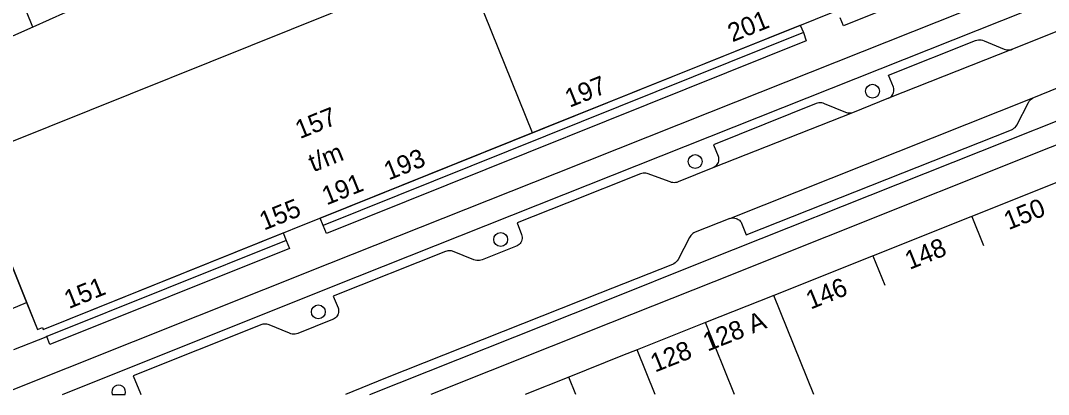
# Model space of a CAD drawing. Extents: x 122462 to 123306, y 485548 to 486417.
# Drawn here: x 122667.6 to 122750.6, y 485548.3 to 485578.6 of the extents above; entities that cross this region are included whole.
import ezdxf

# ---------------------------------------------------------------- set-up
doc = ezdxf.new("R2010")
doc.units = 0
for name, color, linetype in [('Level 1', 7, 'Continuous'), ('Level 10', 7, 'Continuous'), ('Level 11', 7, 'Continuous'), ('Level 17', 7, 'Continuous'), ('Level 19', 7, 'Continuous'), ('Level 23', 7, 'Continuous'), ('Level 4', 7, 'Continuous'), ('Level 5', 7, 'Continuous'), ('Level 53', 7, 'Continuous'), ('Level 58', 7, 'Continuous')]:
    doc.layers.add(name, color=color, linetype=linetype)

msp = doc.modelspace()

# ---------------------------------------------------------------- linework, layer by layer
at = {"layer": 'Level 1'}
for p, q in [((122752.315, 485565.883), (122728.386, 485556.336)), ((122728.386, 485556.336), (122722.871, 485554.136)), ((122722.871, 485554.136), (122717.353, 485551.934)), ((122711.836, 485549.734), (122708.297, 485548.322))]:
    msp.add_line(p, q, dxfattribs=at)
for points in [[(122668.059, 485555.746), (122668.934, 485553.565), (122669.34, 485553.735), (122669.402, 485553.584), (122709.518, 485569.732), (122746.524, 485584.628), (122746.453, 485584.804), (122751.715, 485586.922), (122751.998, 485587.535), (122749.768, 485593.083), (122749.93, 485593.148), (122746.809, 485600.912)], [(122741.239, 485598.67), (122742.465, 485595.624), (122740.61, 485594.877), (122740.05, 485596.268), (122723.446, 485589.584), (122722.966, 485590.776), (122710.906, 485585.922), (122709.786, 485588.705), (122694.943, 485582.73), (122695.859, 485580.456), (122663.389, 485567.386), (122668.059, 485555.746)], [(122717.353, 485551.934), (122716.163, 485551.46), (122711.836, 485549.734)]]:
    msp.add_lwpolyline(points, dxfattribs=at)
at = {"layer": 'Level 10'}
for p, q in [((122730.765, 485577.574), (122692.001, 485561.977)), ((122689.007, 485560.771), (122669.687, 485552.996))]:
    msp.add_line(p, q, dxfattribs=at)
for points in [[(122692.001, 485561.977), (122691.757, 485562.583), (122730.519, 485578.185), (122730.765, 485577.574)], [(122615.901, 485548.322), (122645.937, 485560.38), (122645.227, 485562.15), (122656.029, 485566.486), (122656.739, 485564.717), (122663.389, 485567.386), (122668.934, 485553.565), (122669.34, 485553.735), (122669.402, 485553.584), (122688.763, 485561.377), (122689.007, 485560.771)], [(122669.687, 485552.996), (122669.601, 485552.961), (122667.005, 485551.925)]]:
    msp.add_lwpolyline(points, dxfattribs=at)
at = {"layer": 'Level 11'}
for points in [[(122735.205, 485631.554), (122735.828, 485631.825), (122754.183, 485586.26), (122734.001, 485578.115), (122733.752, 485578.78)], [(122730.765, 485577.574), (122730.991, 485576.915), (122692.256, 485561.327), (122692.001, 485561.977)], [(122689.007, 485560.771), (122689.277, 485560.116), (122669.939, 485552.349), (122669.687, 485552.996)]]:
    msp.add_lwpolyline(points, dxfattribs=at)
at = {"layer": 'Level 17'}
for p, q in [((122747.643, 485576.231), (122737.653, 485572.282)), ((122724.83, 485562.554), (122749.368, 485572.327)), ((122737.653, 485572.282), (122734.733, 485571.102)), ((122734.733, 485571.102), (122723.466, 485566.645))]:
    msp.add_line(p, q, dxfattribs=at)
for points in [[(122670.946, 485548.322), (122692.668, 485557.016), (122711.424, 485564.491), (122754.653, 485581.721), (122773.715, 485590.032), (122813.302, 485605.918), (122824.153, 485610.272), (122875, 485630.623), (122903.898, 485642.235), (122948.388, 485660.097), (122952.679, 485661.82), (122986.651, 485675.409), (122987.53, 485675.801), (122987.613, 485675.825), (122987.699, 485675.835), (122987.785, 485675.83), (122987.869, 485675.811), (122987.949, 485675.777), (122988.022, 485675.731), (122988.086, 485675.673), (122988.139, 485675.605), (122988.18, 485675.529), (122988.742, 485674.122), (122988.768, 485674.042)], [(122695.776, 485548.322), (122714.577, 485555.822), (122722.9, 485559.142), (122758.374, 485573.267), (122772.973, 485579.448), (122816.958, 485597.067)], [(122758.639, 485585.43), (122753.861, 485583.347), (122723.192, 485571.115), (122710.807, 485566.186), (122692.505, 485558.901), (122666.01, 485548.322)], [(122760.563, 485581.571), (122754.996, 485579.173), (122747.643, 485576.231)], [(122737.653, 485572.282), (122737.746, 485572.331), (122737.831, 485572.394), (122737.906, 485572.469), (122737.969, 485572.554), (122738.018, 485572.647), (122738.053, 485572.747), (122738.073, 485572.85), (122738.077, 485572.956), (122738.066, 485573.061), (122738.039, 485573.163), (122737.641, 485574.144), (122744.672, 485576.931), (122744.783, 485576.967), (122744.897, 485576.988), (122745.013, 485576.994), (122745.129, 485576.986), (122745.242, 485576.963), (122745.352, 485576.925), (122746.979, 485576.243), (122747.086, 485576.207), (122747.197, 485576.183), (122747.31, 485576.174), (122747.423, 485576.179), (122747.534, 485576.198), (122747.643, 485576.231)], [(122749.368, 485572.327), (122753.194, 485573.894), (122755.507, 485574.816), (122758.807, 485576.193)], [(122762.463, 485573.064), (122759.787, 485571.935), (122723.542, 485557.429), (122715.201, 485554.106), (122700.68, 485548.322)], [(122724.83, 485562.554), (122724.928, 485562.582), (122725.03, 485562.596), (122725.132, 485562.598), (122725.233, 485562.586), (122725.333, 485562.56), (122725.427, 485562.522), (122725.516, 485562.472), (122725.598, 485562.41), (122725.671, 485562.339), (122725.734, 485562.258), (122725.786, 485562.17), (122726.137, 485561.238), (122747.563, 485569.724), (122747.671, 485569.775), (122747.77, 485569.839), (122747.86, 485569.917), (122747.94, 485570.006), (122748.006, 485570.104), (122748.947, 485571.923), (122749.008, 485572.025), (122749.082, 485572.118), (122749.168, 485572.2), (122749.264, 485572.27), (122749.368, 485572.327)], [(122734.733, 485571.102), (122734.644, 485571.077), (122734.553, 485571.063), (122734.461, 485571.061), (122734.369, 485571.07), (122734.279, 485571.091), (122734.193, 485571.123), (122732.481, 485571.831), (122732.371, 485571.868), (122732.257, 485571.891), (122732.142, 485571.899), (122732.026, 485571.892), (122731.912, 485571.87), (122731.802, 485571.834), (122723.518, 485568.512), (122723.888, 485567.598), (122723.915, 485567.497), (122723.929, 485567.394), (122723.928, 485567.29), (122723.913, 485567.187), (122723.885, 485567.087), (122723.842, 485566.991), (122723.788, 485566.903), (122723.721, 485566.822), (122723.645, 485566.752), (122723.559, 485566.692), (122723.466, 485566.645)], [(122723.466, 485566.645), (122720.662, 485565.508), (122720.556, 485565.472), (122720.446, 485565.45), (122720.334, 485565.442), (122720.222, 485565.448), (122720.111, 485565.468), (122720.004, 485565.501), (122718.168, 485566.2), (122718.059, 485566.214), (122717.949, 485566.217), (122717.839, 485566.21), (122717.73, 485566.191), (122717.624, 485566.163), (122711.679, 485563.789), (122707.666, 485562.187), (122708.013, 485561.243), (122708.044, 485561.14), (122708.059, 485561.034), (122708.058, 485560.926), (122708.041, 485560.82), (122708.009, 485560.718), (122707.961, 485560.621), (122707.901, 485560.533), (122707.827, 485560.454), (122707.743, 485560.388), (122707.65, 485560.334), (122704.843, 485559.209), (122704.735, 485559.174), (122704.623, 485559.152), (122704.509, 485559.145), (122704.395, 485559.152), (122704.283, 485559.174), (122704.175, 485559.209), (122702.448, 485559.898), (122702.355, 485559.925), (122702.259, 485559.941), (122702.162, 485559.944), (122702.065, 485559.936), (122701.97, 485559.916), (122701.878, 485559.884), (122692.81, 485556.28), (122693.197, 485555.335), (122693.227, 485555.241), (122693.244, 485555.144), (122693.248, 485555.045), (122693.238, 485554.947), (122693.214, 485554.851), (122693.178, 485554.76), (122693.129, 485554.674), (122693.069, 485554.596), (122692.998, 485554.527), (122692.919, 485554.468), (122692.832, 485554.421), (122692.74, 485554.386), (122689.956, 485553.261), (122689.845, 485553.224), (122689.73, 485553.202), (122689.612, 485553.195), (122689.496, 485553.203), (122689.381, 485553.227), (122689.27, 485553.266), (122687.644, 485553.951), (122687.547, 485553.986), (122687.446, 485554.008), (122687.343, 485554.018), (122687.239, 485554.016), (122687.137, 485554.002), (122687.037, 485553.975), (122676.665, 485549.821), (122677.243, 485548.41), (122677.265, 485548.322)], [(122724.83, 485562.554), (122722.031, 485561.431), (122721.934, 485561.385), (122721.843, 485561.328), (122721.759, 485561.26), (122721.684, 485561.183), (122721.619, 485561.097), (122721.565, 485561.004), (122720.656, 485559.222), (122720.589, 485559.124), (122720.51, 485559.036), (122720.419, 485558.959), (122720.32, 485558.894), (122720.213, 485558.843), (122714.327, 485556.508), (122697.034, 485549.646), (122693.808, 485548.322)]]:
    msp.add_lwpolyline(points, dxfattribs=at)
at = {"layer": 'Level 19'}
for p, q in [((122668.558, 485578.027), (122664.936, 485587.126)), ((122672.506, 485579.797), (122668.558, 485578.027)), ((122668.558, 485578.027), (122664.893, 485576.384))]:
    msp.add_line(p, q, dxfattribs=at)
at = {"layer": 'Level 23'}
msp.add_lwpolyline([(122661.881, 485556.954), (122665.552, 485558.426), (122666.825, 485555.251), (122668.059, 485555.746)], dxfattribs=at)
at = {"layer": 'Level 4'}
for p, q in [((122731.605, 485548.322), (122728.386, 485556.336)), ((122718.804, 485548.322), (122717.353, 485551.934)), ((122712.403, 485548.322), (122711.836, 485549.734))]:
    msp.add_line(p, q, dxfattribs=at)
at = {"layer": 'Level 5'}
for p, q in [((122708.899, 485569.483), (122702.364, 485585.717)), ((122744.381, 485562.717), (122745.323, 485560.371)), ((122736.383, 485559.526), (122737.333, 485557.161)), ((122725.206, 485548.322), (122722.871, 485554.136))]:
    msp.add_line(p, q, dxfattribs=at)
at = {"layer": 'Level 53'}
msp.add_line((122674.96, 485548.322), (122676.014, 485548.322), dxfattribs=at)
for centre in [(122736.348, 485572.838), (122722.032, 485567.15), (122706.331, 485560.848), (122691.608, 485554.997)]:
    msp.add_circle(centre, 0.56, dxfattribs=at)
msp.add_arc((122675.487, 485548.513), 0.56, 340.05268, 199.94732, dxfattribs=at)

# ---------------------------------------------------------------- texts
at = {"layer": 'Level 58'}
for s, rotation, p in [('201', 21.93599, (122725.035, 485576.786)), ('197', 21.93423, (122711.896, 485571.497)), ('157', 21.9281, (122690.118, 485568.962)), ('t/m', 21.9281, (122691.194, 485566.28)), ('193', 21.92588, (122697.28, 485565.614)), ('191', 21.9281, (122692.275, 485563.599)), ('155', 21.94361, (122687.225, 485561.566)), ('150', 21.88234, (122747.332, 485561.596)), ('148', 21.88234, (122739.344, 485558.388)), ('151', 21.90226, (122671.461, 485555.222)), ('146', 21.88234, (122731.354, 485555.179)), ('128 A', 21.74952, (122723.036, 485551.78)), ('128', 21.74952, (122718.789, 485550.085))]:
    msp.add_text(s, height=1.5, rotation=rotation, dxfattribs=at).set_placement(p)

doc.saveas('drawing.dxf')
